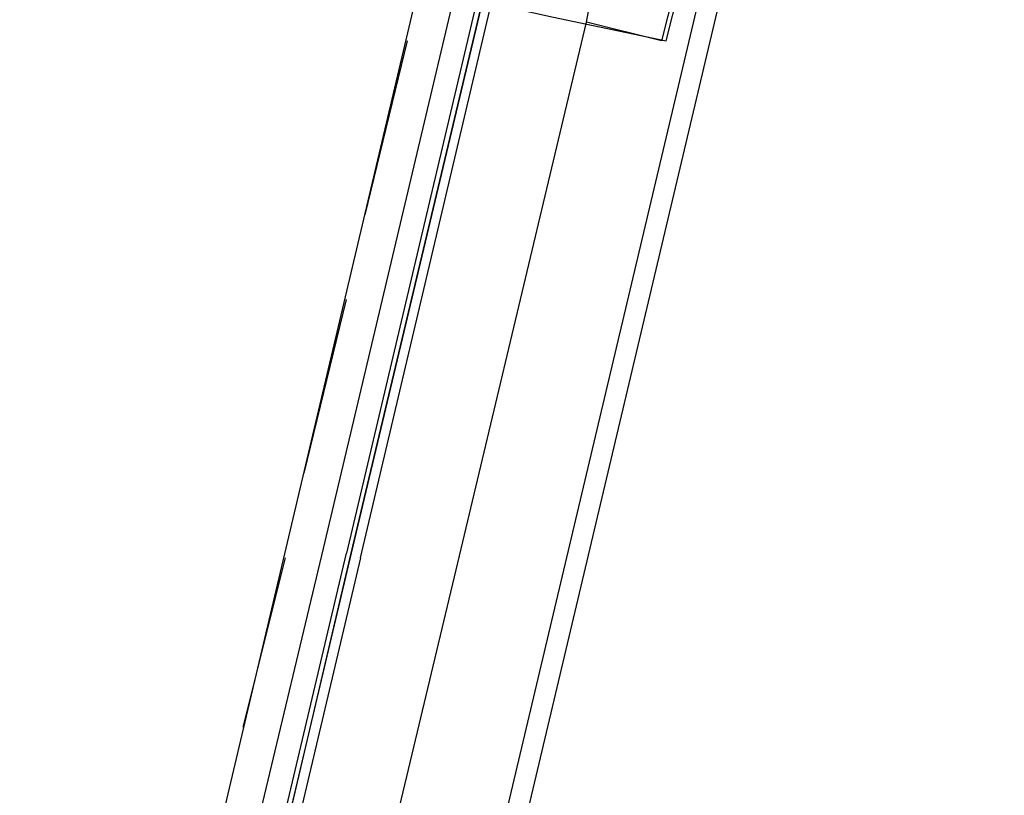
# Model space of a CAD drawing. Header units: feet. Extents: x -79 to 198, y -22 to 181.
# Tile 495 of 656: x 117.22 to 120.01, y 77.69 to 79.89. Entities that reach past the tile are written whole.
import ezdxf

# ---------------------------------------------------------------- set-up
doc = ezdxf.new("R2010")
doc.units = ezdxf.units.FT
doc.layers.add('A-LINEA', color=7, linetype='CONTINUOUS')

msp = doc.modelspace()

# ---------------------------------------------------------------- linework, layer by layer
at = {"layer": 'A-LINEA'}
for p, q in [((117.56, 76.6311), (119.2, 83.5778)), ((117.56, 76.6311), (119.2, 83.5778)), ((118.32, 76.4578), (119.96, 83.3911)), ((118.32, 76.4578), (119.96, 83.3911)), ((118.8267, 79.8844), (118.8267, 79.8844)), ((118.8267, 79.8844), (118.8267, 79.8844)), ((118.2, 79.3378), (118.32, 79.8311)), ((118.2, 79.3378), (118.32, 79.8311)), ((119.04, 79.8311), (119.04, 79.8311)), ((119.04, 79.8311), (119.04, 79.8311)), ((119.0533, 79.8311), (119.0533, 79.8311)), ((119.0533, 79.8311), (119.0533, 79.8311)), ((118.0267, 78.6044), (118.1467, 79.0978)), ((118.0267, 78.6044), (118.1467, 79.0978)), ((118.08, 78.3911), (117.6933, 76.7644)), ((118.08, 78.3911), (117.6933, 76.7644)), ((117.8533, 77.8844), (117.9733, 78.3644)), ((117.8533, 77.8844), (117.9733, 78.3644))]:
    msp.add_line(p, q, dxfattribs=at)
for points in [[(117.0933, 59.0178), (114.4, 59.6578), (118.2, 75.6978), (122, 91.7511), (124.68, 91.1111)], [(117.0933, 59.0178), (114.4, 59.6578), (118.2, 75.6978), (122, 91.7511), (124.68, 91.1111)], [(118.6533, 80.0844), (118.6267, 79.9911), (118.6133, 79.9244), (118.7333, 79.8978), (119.0533, 79.8311), (119.1067, 80.0444), (118.8267, 80.1111)], [(118.6533, 80.0844), (118.6267, 79.9911), (118.6133, 79.9244), (118.7333, 79.8978), (119.0533, 79.8311), (119.1067, 80.0444), (118.8267, 80.1111)], [(119.0933, 80.0444), (119.04, 79.8311), (118.8267, 79.8844), (118.8667, 80.0978), (119.0933, 80.0444)], [(119.0933, 80.0444), (119.04, 79.8311), (118.8267, 79.8844), (118.8667, 80.0978), (119.0933, 80.0444)], [(118.1867, 78.3644), (118.5733, 80.0044), (118.56, 80.0044), (118.5467, 80.0044), (118.16, 78.3778), (118.5467, 80.0044), (118.5333, 80.0178), (118.1467, 78.3778)], [(118.1867, 78.3644), (118.5733, 80.0044), (118.56, 80.0044), (118.5467, 80.0044), (118.16, 78.3778), (118.5467, 80.0044), (118.5333, 80.0178), (118.1467, 78.3778)], [(118.48, 79.9644), (118.48, 79.9511), (118.4533, 79.9644), (118.08, 78.3911)], [(118.48, 79.9644), (118.48, 79.9511), (118.4533, 79.9644), (118.08, 78.3911)], [(118.0267, 76.5244), (118.4533, 78.3111), (118.8267, 79.8844)], [(118.0267, 76.5244), (118.4533, 78.3111), (118.8267, 79.8844)], [(118.1867, 78.3644), (117.7867, 76.6711), (117.7733, 76.6711), (117.76, 76.6711), (118.16, 78.3778), (117.76, 76.6844), (117.76, 76.6711), (117.7467, 76.6844), (118.1467, 78.3778)], [(118.1867, 78.3644), (117.7867, 76.6711), (117.7733, 76.6711), (117.76, 76.6711), (118.16, 78.3778), (117.76, 76.6844), (117.76, 76.6711), (117.7467, 76.6844), (118.1467, 78.3778)]]:
    msp.add_lwpolyline(points, dxfattribs=at)

doc.saveas('drawing.dxf')
